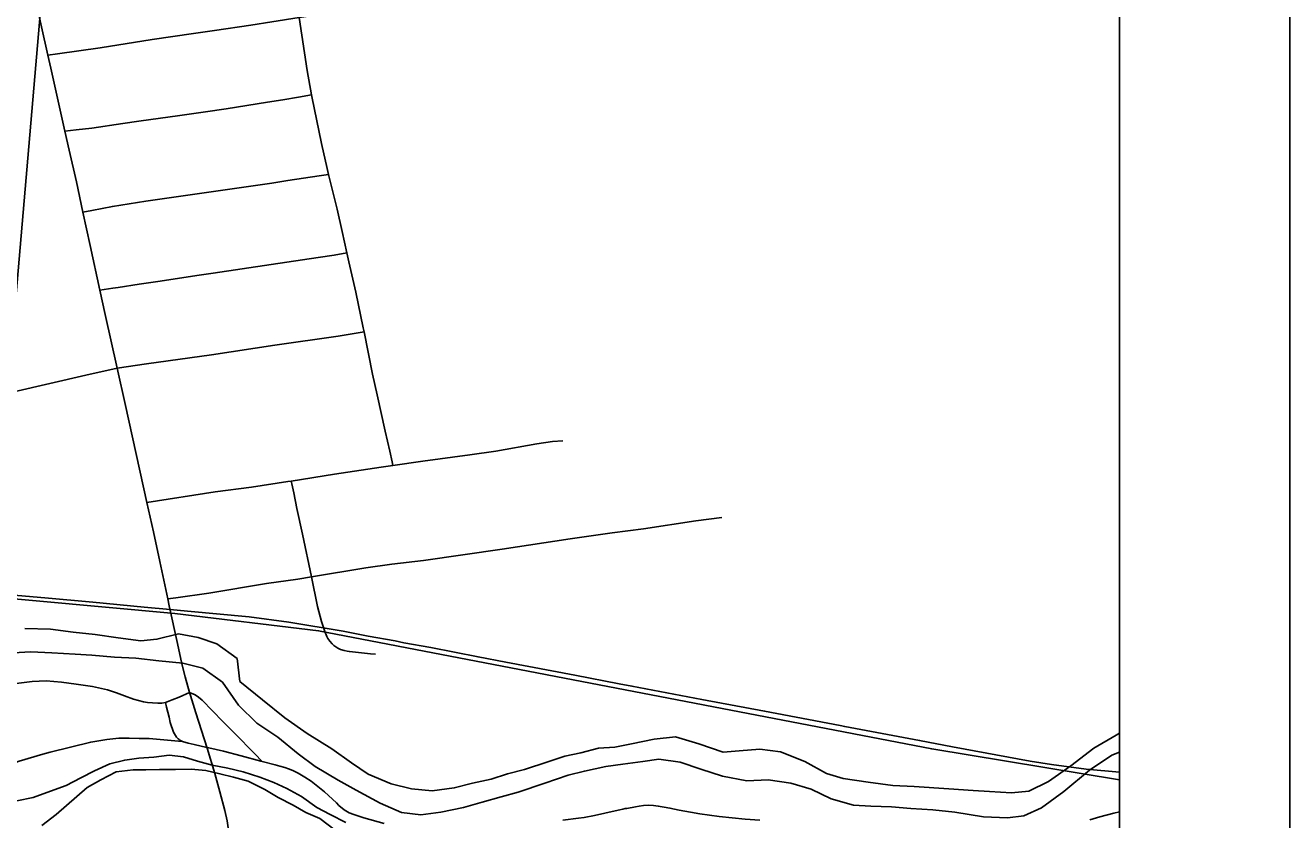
# Model space of a CAD drawing. Extents: x 0 to 34, y 0 to 22.
# Drawn here: x 8.257 to 9, y 18.524 to 18.991 of the extents above; entities that cross this region are included whole.
import ezdxf

# ---------------------------------------------------------------- set-up
doc = ezdxf.new("R2010")
doc.units = 0
for name, color, linetype in [('Default', 7, 'Continuous'), ('GM_X_City_Street', 7, 'Continuous'), ('GM_X_County_Road', 7, 'Continuous'), ('GM_X_Major_River', 7, 'Continuous'), ('GM_X_Minor_Lake', 7, 'Continuous'), ('GM_X_Rail_Line', 7, 'Continuous'), ('GM_X_Section', 7, 'Continuous'), ('SC_Shading1', 7, 'Continuous'), ('SH_Data', 7, 'Continuous')]:
    doc.layers.add(name, color=color, linetype=linetype)

msp = doc.modelspace()

# ---------------------------------------------------------------- linework, layer by layer
at = {"layer": 'Default'}
msp.add_lwpolyline([(8.9, 18.00303), (8.9, 19.00882), (8.27199, 19.07297), (8.18593, 18.07293)], close=True, dxfattribs=at)
at = {"layer": 'GM_X_City_Street'}
for points in [[(8.9, 14.09996), (8.9, 20.03076)], [(8.26998, 18.97339), (8.27578, 18.97421), (8.30074, 18.97771), (8.33134, 18.98254), (8.34351, 18.98444), (8.3557, 18.98615), (8.36795, 18.988), (8.38941, 18.99113), (8.40168, 18.99294), (8.41777, 18.99547), (8.42619, 18.99679), (8.44459, 18.99961), (8.46298, 19.00248), (8.49977, 19.0082), (8.51902, 19.01105), (8.53343, 19.01317), (8.56731, 19.01791), (8.59187, 19.02162), (8.6103, 19.02408), (8.61511, 19.02521), (8.61866, 19.02659)], [(8.47285, 18.7324), (8.47237, 18.73451), (8.47099, 18.74072), (8.46833, 18.75256), (8.46359, 18.77396), (8.46091, 18.78601), (8.4559, 18.81095), (8.45541, 18.81332), (8.45097, 18.83424), (8.44693, 18.85209), (8.44577, 18.85731), (8.44298, 18.86985), (8.44002, 18.88296), (8.43507, 18.90325), (8.4342, 18.90684), (8.43085, 18.92153), (8.4252, 18.94919), (8.42503, 18.9501), (8.4224, 18.96438), (8.41777, 18.99547)], [(8.28004, 18.92876), (8.28663, 18.92952), (8.29584, 18.93059), (8.31405, 18.93337), (8.32342, 18.93466), (8.34753, 18.93796), (8.3627, 18.94015), (8.37486, 18.94191), (8.38697, 18.9439), (8.39909, 18.94584), (8.40818, 18.94726), (8.41726, 18.94879), (8.42503, 18.9501)], [(8.29065, 18.88117), (8.29584, 18.88217), (8.30801, 18.88454), (8.32756, 18.8877), (8.3523, 18.89118), (8.36467, 18.89291), (8.37704, 18.8947), (8.40175, 18.89833), (8.41102, 18.89971), (8.42028, 18.90115), (8.42952, 18.90246), (8.43507, 18.90325)], [(8.30061, 18.83536), (8.30816, 18.8365), (8.31126, 18.83698), (8.32367, 18.83887), (8.33596, 18.84068), (8.35753, 18.8439), (8.36713, 18.84528), (8.40119, 18.85048), (8.41961, 18.85311), (8.42895, 18.85455), (8.43837, 18.85602), (8.44577, 18.85731)], [(8.31085, 18.78953), (8.32798, 18.792), (8.36624, 18.79735), (8.40353, 18.80306), (8.44068, 18.80836), (8.45008, 18.80997), (8.4559, 18.81095)], [(8.25003, 18.77564), (8.29235, 18.7855), (8.31085, 18.78953)], [(8.32811, 18.71069), (8.3684, 18.71682), (8.38979, 18.7197), (8.41115, 18.72289), (8.41306, 18.7232), (8.43857, 18.72724), (8.46592, 18.73141), (8.47285, 18.7324), (8.49034, 18.73489), (8.51798, 18.73858), (8.53334, 18.74085), (8.55743, 18.74506), (8.56658, 18.74641), (8.57274, 18.74693)], [(8.44203, 18.62436), (8.44055, 18.625), (8.43927, 18.62579), (8.4381, 18.62668), (8.43714, 18.62757), (8.43571, 18.62919), (8.43463, 18.63072), (8.43396, 18.63197), (8.43275, 18.63481), (8.43093, 18.64064), (8.42861, 18.64956), (8.4249, 18.66695), (8.41963, 18.69202), (8.41639, 18.70712), (8.41462, 18.71621), (8.41342, 18.72157), (8.41306, 18.7232)], [(8.34053, 18.65395), (8.34527, 18.65464), (8.36466, 18.65746), (8.39847, 18.66295), (8.41693, 18.66564), (8.4249, 18.66695), (8.45688, 18.67219), (8.4723, 18.67439), (8.49083, 18.67655), (8.53703, 18.68321), (8.57701, 18.68929), (8.60167, 18.69271), (8.62005, 18.69521), (8.65084, 18.69988), (8.66628, 18.70183)], [(8.44203, 18.62436), (8.4441, 18.62372), (8.44593, 18.62331), (8.44724, 18.62306), (8.45959, 18.6218), (8.46257, 18.62155)], [(8.24818, 18.60392), (8.26084, 18.60548), (8.26906, 18.60581), (8.2781, 18.60516), (8.28665, 18.60392), (8.29627, 18.60244), (8.30498, 18.60055), (8.31031, 18.5988), (8.31501, 18.59702), (8.32045, 18.59508), (8.32339, 18.59422), (8.32618, 18.59355), (8.32849, 18.59315), (8.33161, 18.59291), (8.33469, 18.59272), (8.33704, 18.59282), (8.33918, 18.59307), (8.34307, 18.59465), (8.34712, 18.59634), (8.35336, 18.59894)], [(8.35336, 18.59894), (8.35656, 18.59756), (8.35862, 18.59619), (8.36068, 18.59444), (8.37284, 18.58191), (8.37968, 18.57521), (8.39164, 18.56291), (8.39591, 18.55852)], [(8.33918, 18.59307), (8.33975, 18.59035), (8.34123, 18.58444), (8.34189, 18.5814), (8.34396, 18.57563), (8.34555, 18.57283), (8.34656, 18.57176), (8.34714, 18.57133), (8.34765, 18.57096), (8.34914, 18.57022)], [(8.16643, 18.53838), (8.17088, 18.53795), (8.17827, 18.53846), (8.19109, 18.5406), (8.19668, 18.54191), (8.20564, 18.54413), (8.2265, 18.54936), (8.23564, 18.55227), (8.25315, 18.5586), (8.26705, 18.56279), (8.2714, 18.56402), (8.29524, 18.56986), (8.3047, 18.57142), (8.31168, 18.57208), (8.31776, 18.57208), (8.32369, 18.572), (8.32952, 18.57191), (8.34678, 18.57043), (8.34914, 18.57022)], [(8.34914, 18.57022), (8.35241, 18.56923), (8.35611, 18.56841), (8.36341, 18.56678), (8.3647, 18.56649), (8.37317, 18.56452), (8.38357, 18.56183), (8.39516, 18.55871), (8.39591, 18.55852), (8.40354, 18.55657), (8.40637, 18.55576), (8.40933, 18.55498), (8.41147, 18.55424), (8.41398, 18.5532), (8.41719, 18.55156), (8.42113, 18.54934), (8.42479, 18.54693), (8.43272, 18.54071), (8.43963, 18.53413), (8.44114, 18.5326), (8.44423, 18.53002), (8.44712, 18.5284), (8.44985, 18.52726), (8.45578, 18.5253), (8.46774, 18.52197)], [(8.57263, 18.52402), (8.58195, 18.52508), (8.58521, 18.52561), (8.59142, 18.52677), (8.60349, 18.52948), (8.60628, 18.53014), (8.60803, 18.53053), (8.60934, 18.53079), (8.61029, 18.5309), (8.61554, 18.53191), (8.6176, 18.53232), (8.62006, 18.53265), (8.62327, 18.5329), (8.62606, 18.53265), (8.62886, 18.53224), (8.63231, 18.53159), (8.63568, 18.53109), (8.64103, 18.52994), (8.64768, 18.52871), (8.65327, 18.52764), (8.66453, 18.52615), (8.67987, 18.52468), (8.68862, 18.52402)], [(8.88253, 18.52418), (8.88837, 18.52591), (8.89668, 18.52805), (8.9, 18.52899)]]:
    msp.add_lwpolyline(points, dxfattribs=at)
at = {"layer": 'GM_X_County_Road'}
for points in [[(8.26998, 18.97339), (8.26215, 19.00862), (8.25986, 19.01953)], [(8.28004, 18.92876), (8.27169, 18.96571), (8.26998, 18.97339)], [(8.29065, 18.88117), (8.28681, 18.89896), (8.28254, 18.9177), (8.28004, 18.92876)], [(8.30061, 18.83536), (8.29487, 18.86164), (8.29065, 18.88117)], [(8.31085, 18.78953), (8.30375, 18.82104), (8.30061, 18.83536)], [(8.32811, 18.71069), (8.3156, 18.76755), (8.31085, 18.78953)], [(8.34053, 18.65395), (8.3358, 18.67603), (8.33202, 18.6933), (8.32811, 18.71069)], [(8.35336, 18.59894), (8.35076, 18.60813), (8.34879, 18.61586), (8.34616, 18.62786), (8.34139, 18.64989), (8.34053, 18.65395)], [(8.3785, 18.48975), (8.37838, 18.49864), (8.37756, 18.509), (8.37543, 18.52363), (8.37411, 18.52971), (8.37115, 18.54056), (8.36819, 18.55141), (8.36359, 18.56621), (8.35702, 18.58709), (8.35389, 18.59719), (8.35336, 18.59894)]]:
    msp.add_lwpolyline(points, dxfattribs=at)
at = {"layer": 'GM_X_Major_River'}
for points in [[(8.25647, 18.63667), (8.27164, 18.63631), (8.28488, 18.63448), (8.29775, 18.63303), (8.31137, 18.63119), (8.32461, 18.62936), (8.33412, 18.63027), (8.34672, 18.63339), (8.35843, 18.63122)], [(8.35843, 18.63122), (8.36935, 18.62754), (8.38129, 18.61889), (8.38287, 18.60556), (8.39627, 18.5946), (8.4093, 18.58403), (8.42237, 18.57498), (8.43695, 18.56589), (8.44852, 18.55764), (8.45823, 18.55095), (8.47176, 18.54531), (8.48383, 18.54236), (8.49595, 18.54132), (8.50889, 18.54291), (8.51959, 18.5457), (8.53065, 18.5481), (8.54022, 18.55129), (8.55014, 18.55372), (8.56392, 18.55833), (8.57386, 18.56152), (8.5834, 18.56357), (8.59371, 18.56636), (8.60322, 18.5669), (8.61313, 18.56894), (8.62648, 18.57167), (8.63904, 18.57289), (8.6526, 18.56877), (8.66691, 18.56387), (8.67642, 18.56479), (8.68858, 18.56564), (8.70069, 18.56421), (8.71498, 18.55855), (8.72771, 18.55141), (8.73751, 18.54852), (8.75226, 18.54627), (8.76664, 18.54441), (8.77915, 18.54373), (8.79961, 18.54249), (8.81401, 18.54138), (8.82348, 18.54078), (8.83637, 18.5401), (8.84664, 18.54099), (8.85817, 18.5468), (8.87129, 18.55599), (8.88482, 18.5663), (8.89791, 18.57397), (8.9, 18.57508)], [(8.41715, 18.56294), (8.40523, 18.57273), (8.39291, 18.581), (8.38215, 18.59151), (8.37261, 18.60504), (8.36104, 18.61329), (8.34934, 18.61623), (8.33534, 18.6177), (8.32171, 18.61917), (8.3092, 18.61984), (8.29594, 18.62091), (8.28609, 18.62153), (8.27244, 18.62223), (8.25993, 18.62291), (8.24967, 18.62239)], [(8.9, 18.56392), (8.89535, 18.56225), (8.88224, 18.55345), (8.86713, 18.54088), (8.854, 18.53132), (8.84364, 18.52662), (8.83412, 18.52533), (8.82009, 18.52604), (8.80308, 18.52872), (8.79021, 18.53017), (8.77732, 18.53085), (8.76596, 18.53188), (8.75382, 18.53217), (8.74359, 18.53279), (8.73039, 18.53653), (8.71876, 18.54212), (8.7067, 18.54583), (8.69347, 18.54766), (8.68093, 18.5472), (8.66657, 18.54982), (8.65376, 18.55392), (8.64172, 18.55801), (8.62923, 18.55982), (8.61971, 18.55853), (8.60791, 18.55691), (8.59801, 18.55562), (8.58542, 18.55288), (8.57587, 18.55045), (8.5621, 18.54583), (8.54641, 18.5405), (8.53648, 18.5377), (8.52539, 18.53454), (8.51431, 18.53138), (8.50096, 18.52866), (8.48916, 18.52704), (8.4778, 18.52845), (8.46541, 18.53406), (8.45117, 18.54162), (8.44069, 18.54757), (8.42721, 18.55548), (8.41715, 18.56294)]]:
    msp.add_lwpolyline(points, dxfattribs=at)
at = {"layer": 'GM_X_Minor_Lake'}
for points in [[(8.44508, 18.52263), (8.43604, 18.52725), (8.42813, 18.53148), (8.4191, 18.538), (8.41043, 18.54262), (8.4029, 18.54609), (8.3946, 18.54919), (8.38479, 18.5523), (8.37573, 18.55464), (8.36666, 18.55623), (8.35798, 18.55857), (8.34967, 18.56129), (8.34136, 18.56211), (8.33227, 18.56104), (8.32356, 18.56034), (8.31523, 18.55927), (8.30651, 18.55706), (8.2974, 18.55295), (8.28943, 18.54883), (8.28069, 18.54434), (8.27159, 18.541), (8.26134, 18.53728), (8.25187, 18.53545)], [(8.26651, 18.52092), (8.27488, 18.52731), (8.29317, 18.54311), (8.30115, 18.54761), (8.31026, 18.55247), (8.32011, 18.55354), (8.32767, 18.55348), (8.33562, 18.5538), (8.34508, 18.55373), (8.35416, 18.55404), (8.36285, 18.55322), (8.37116, 18.55126), (8.37909, 18.5493), (8.38777, 18.54696), (8.39757, 18.54196), (8.40548, 18.53734), (8.41414, 18.53272), (8.42167, 18.52849), (8.42997, 18.52502), (8.43899, 18.51812)]]:
    msp.add_lwpolyline(points, dxfattribs=at)
at = {"layer": 'GM_X_Rail_Line'}
for points in [[(7.66773, 18.74038), (7.6729, 18.73513), (7.68013, 18.72957), (7.70994, 18.71365), (7.75984, 18.69964), (7.85878, 18.6887), (8.1835, 18.66005), (8.34467, 18.64541), (8.42915, 18.63529), (8.78963, 18.56582), (8.9, 18.54767)], [(8.9, 18.55212), (8.88037, 18.55387), (8.86001, 18.55665), (8.84753, 18.5587), (8.80183, 18.56717), (8.7824, 18.57081), (8.73841, 18.57902), (8.7357, 18.57954), (8.69134, 18.58805), (8.65434, 18.59499), (8.61332, 18.60276), (8.60585, 18.60417), (8.57981, 18.60915), (8.53913, 18.61684), (8.52293, 18.61992), (8.4951, 18.62538), (8.47931, 18.6281), (8.47419, 18.62929), (8.45832, 18.63211), (8.44361, 18.63503), (8.41158, 18.64028), (8.38833, 18.64343), (8.35218, 18.64686), (8.34189, 18.64771), (8.32665, 18.64916), (8.29645, 18.6521), (8.26821, 18.65459), (8.2363, 18.6573)]]:
    msp.add_lwpolyline(points, dxfattribs=at)
at = {"layer": 'GM_X_Section'}
msp.add_lwpolyline([(7.26758, 19.17046), (8.27199, 19.07297), (8.18593, 18.07293), (7.17505, 18.16824)], close=True, dxfattribs=at)
at = {"layer": 'SC_Shading1'}
msp.add_lwpolyline([(8.9, 15.77244), (8.9, 20.52647)], dxfattribs=at)
at = {"layer": 'SH_Data'}
for p, q in [((9, 20.99996), (9, 13.99996)), ((8.9, 20.89996), (8.9, 14.09996))]:
    msp.add_line(p, q, dxfattribs=at)

doc.saveas('drawing.dxf')
